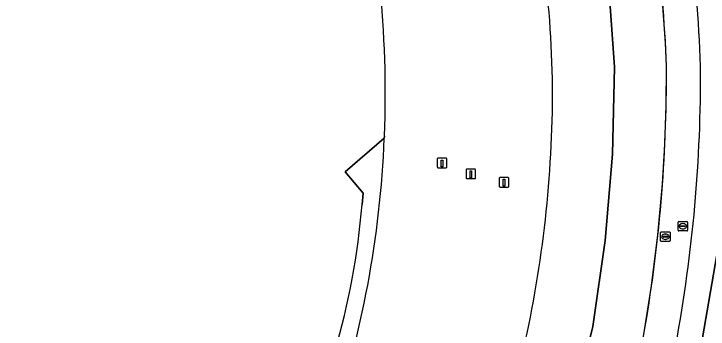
# Model space of a CAD drawing. Extents: x 155018 to 156648, y 383979 to 385733.
# Drawn here: x 156449.5 to 156522.9, y 384682.9 to 384716.2 of the extents above; entities that cross this region are included whole.
import ezdxf

# ---------------------------------------------------------------- set-up
doc = ezdxf.new("R2010")
doc.units = 0
for name, color, linetype in [('IMGEO_Berm_groen', 7, 'Continuous'), ('IMGEO_Erf', 7, 'Continuous'), ('IMGEO_Groenvoorziening', 7, 'Continuous'), ('IMGEO_Laadpaal', 7, 'Continuous'), ('IMGEO_Lijnafwatering', 7, 'Continuous'), ('IMGEO_Pand', 7, 'Continuous'), ('IMGEO_Pand_overbouw', 7, 'Continuous'), ('IMGEO_Parkeervlak_gesloten', 7, 'Continuous'), ('IMGEO_Rijbaan_lokaal_gesloten', 7, 'Continuous'), ('IMGEO_Rioolput', 7, 'Continuous')]:
    doc.layers.add(name, color=color, linetype=linetype)

msp = doc.modelspace()

# ---------------------------------------------------------------- linework, layer by layer
at = {"layer": 'IMGEO_Berm_groen'}
msp.add_lwpolyline([(156380.988, 384563.978), (156398.306, 384564.091), (156423.183, 384568.491), (156436.947, 384572.778), (156453.814, 384581.86), (156468.932, 384591.619), (156487.829, 384608.824), (156497.193, 384620.558), (156508.476, 384637.086), (156514.568, 384649.778), (156520.835, 384673.402), (156523.967, 384691.509), (156524.981, 384702.285), (156525.138, 384711.423), (156524.727, 384719.906), (156523.691, 384727.258), (156523.333, 384729.795), (156520.84, 384740.334), (156517.923, 384750.761), (156515.153, 384758.891), (156512.202, 384757.862)], dxfattribs=at)
for centre, radius, start, end in [((156395.392, 384706.601), 126.768, 1.83583, 15.07585), ((156367.58, 384709.572), 154.519, 349.4282, 0.40409)]:
    msp.add_arc(centre, radius, start, end, dxfattribs=at)
at = {"layer": 'IMGEO_Erf'}
msp.add_lwpolyline([(156488.66, 384703.241), (156488.651, 384703.032), (156484.499, 384699.501), (156486.423, 384697.225), (156486.293, 384696.025)], dxfattribs=at)
for centre, radius, start, end in [((156377.565, 384707.851), 111.191, 357.62373, 14.41109), ((156400.84, 384707.526), 105.597, 355.2404, 10.51459), ((156389.113, 384707.109), 117.257, 342.32803, 355.9187), ((156407.799, 384702.43), 78.755, 343.82665, 355.33521)]:
    msp.add_arc(centre, radius, start, end, dxfattribs=at)
at = {"layer": 'IMGEO_Groenvoorziening'}
msp.add_lwpolyline([(156523.967, 384691.509), (156520.835, 384673.402), (156544.492, 384667.252)], dxfattribs=at)
at = {"layer": 'IMGEO_Laadpaal'}
for p, q in [((156494.254, 384700.837), (156494.254, 384699.996)), ((156494.254, 384700.837), (156494.254, 384699.996)), ((156495.17, 384700.921), (156494.329, 384700.921)), ((156495.17, 384700.921), (156494.329, 384700.921)), ((156495.254, 384700.005), (156495.254, 384700.846)), ((156495.254, 384700.005), (156495.254, 384700.846)), ((156494.338, 384699.921), (156495.179, 384699.921)), ((156494.338, 384699.921), (156495.179, 384699.921)), ((156497.303, 384699.682), (156497.303, 384698.841)), ((156497.303, 384699.682), (156497.303, 384698.841)), ((156498.219, 384699.766), (156497.378, 384699.766)), ((156498.219, 384699.766), (156497.378, 384699.766)), ((156498.303, 384698.85), (156498.303, 384699.691)), ((156498.303, 384698.85), (156498.303, 384699.691)), ((156497.387, 384698.766), (156498.228, 384698.766)), ((156497.387, 384698.766), (156498.228, 384698.766)), ((156500.808, 384698.796), (156500.808, 384697.955)), ((156500.808, 384698.796), (156500.808, 384697.955)), ((156501.724, 384698.88), (156500.883, 384698.88)), ((156501.724, 384698.88), (156500.883, 384698.88)), ((156501.808, 384697.964), (156501.808, 384698.805)), ((156501.808, 384697.964), (156501.808, 384698.805)), ((156500.892, 384697.88), (156501.733, 384697.88)), ((156500.892, 384697.88), (156501.733, 384697.88))]:
    msp.add_line(p, q, dxfattribs=at)
for points in [[(156494.669, 384700.734), (156494.829, 384700.734), (156494.829, 384700.001), (156494.669, 384700.001), (156494.669, 384700.734)], [(156497.718, 384699.579), (156497.878, 384699.579), (156497.878, 384698.846), (156497.718, 384698.846), (156497.718, 384699.579)], [(156501.223, 384698.693), (156501.383, 384698.693), (156501.383, 384697.96), (156501.223, 384697.96), (156501.223, 384698.693)]]:
    msp.add_lwpolyline(points, dxfattribs=at)
for centre, start, end in [((156494.332, 384700.843), 92.4484, 184.28452), ((156494.332, 384700.843), 92.4484, 184.28452), ((156495.176, 384700.843), 2.4484, 94.28452), ((156495.176, 384700.843), 2.4484, 94.28452), ((156494.332, 384699.999), 182.4484, 274.28452), ((156494.332, 384699.999), 182.4484, 274.28452), ((156495.176, 384699.999), 272.4484, 4.28452), ((156495.176, 384699.999), 272.4484, 4.28452), ((156497.381, 384699.688), 92.4484, 184.28452), ((156497.381, 384699.688), 92.4484, 184.28452), ((156498.225, 384699.688), 2.4484, 94.28452), ((156498.225, 384699.688), 2.4484, 94.28452), ((156497.381, 384698.844), 182.4484, 274.28452), ((156497.381, 384698.844), 182.4484, 274.28452), ((156498.225, 384698.844), 272.4484, 4.28452), ((156498.225, 384698.844), 272.4484, 4.28452), ((156500.886, 384698.802), 92.4484, 184.28452), ((156500.886, 384698.802), 92.4484, 184.28452), ((156501.73, 384698.802), 2.4484, 94.28452), ((156501.73, 384698.802), 2.4484, 94.28452), ((156500.886, 384697.958), 182.4484, 274.28452), ((156500.886, 384697.958), 182.4484, 274.28452), ((156501.73, 384697.958), 272.4484, 4.28452), ((156501.73, 384697.958), 272.4484, 4.28452)]:
    msp.add_arc(centre, 0.0779, start, end, dxfattribs=at)
at = {"layer": 'IMGEO_Lijnafwatering'}
for points in [[(156518.071, 384698.205), (156518.318, 384702.345), (156518.457, 384706.491), (156518.486, 384710.638), (156518.382, 384713.098), (156518.229, 384715.555), (156518.027, 384718.009)], [(156515.278, 384678.595), (156515.548, 384679.761), (156515.809, 384680.93), (156516.061, 384682.1), (156516.915, 384687.444), (156517.585, 384692.815), (156518.071, 384698.205)]]:
    msp.add_lwpolyline(points, dxfattribs=at)
at = {"layer": 'IMGEO_Pand'}
msp.add_lwpolyline([(156486.293, 384696.025), (156486.423, 384697.225), (156484.499, 384699.501), (156488.651, 384703.032), (156488.66, 384703.241)], dxfattribs=at)
for centre, radius, start, end in [((156377.565, 384707.851), 111.191, 357.62373, 14.41109), ((156407.799, 384702.43), 78.755, 343.82665, 355.33521)]:
    msp.add_arc(centre, radius, start, end, dxfattribs=at)
at = {"layer": 'IMGEO_Pand_overbouw'}
msp.add_lwpolyline([(156488.651, 384703.032), (156484.499, 384699.501), (156486.423, 384697.225), (156486.293, 384696.025)], dxfattribs=at)
for centre, radius, start, end in [((156378.738, 384707.608), 110.008, 341.3408, 357.61608), ((156407.799, 384702.43), 78.755, 343.82665, 355.33521)]:
    msp.add_arc(centre, radius, start, end, dxfattribs=at)
at = {"layer": 'IMGEO_Parkeervlak_gesloten'}
msp.add_lwpolyline([(156512.374, 384719.497), (156513.011, 384710.533), (156512.786, 384701.362), (156512.01, 384692.222), (156510.686, 384683.145), (156508.586, 384674.503), (156505.983, 384665.999), (156502.888, 384657.661), (156500.598, 384652.337), (156498.062, 384647.125), (156495.284, 384642.039), (156489.119, 384632.55)], dxfattribs=at)
for centre, radius, start, end in [((156395.218, 384706.66), 123.332, 1.84837, 14.99054), ((156360.615, 384709.681), 157.874, 349.93867, 0.34732)]:
    msp.add_arc(centre, radius, start, end, dxfattribs=at)
at = {"layer": 'IMGEO_Rijbaan_lokaal_gesloten'}
msp.add_lwpolyline([(156489.119, 384632.55), (156495.284, 384642.039), (156498.062, 384647.125), (156500.598, 384652.337), (156502.888, 384657.661), (156505.983, 384665.999), (156508.586, 384674.503), (156510.686, 384683.145), (156512.01, 384692.222), (156512.786, 384701.362), (156513.011, 384710.533), (156512.374, 384719.497)], dxfattribs=at)
for centre, radius, start, end in [((156395.392, 384706.601), 126.768, 1.83583, 15.07585), ((156395.218, 384706.66), 123.332, 1.84837, 14.99054), ((156400.84, 384707.526), 105.597, 355.2404, 10.51459), ((156360.615, 384709.681), 157.874, 349.93867, 0.34732), ((156367.58, 384709.572), 154.519, 349.4282, 0.40409), ((156389.113, 384707.109), 117.257, 342.32803, 355.9187)]:
    msp.add_arc(centre, radius, start, end, dxfattribs=at)
at = {"layer": 'IMGEO_Rioolput'}
for p, q in [((156519.719, 384693.31), (156519.719, 384694.162)), ((156519.794, 384694.236), (156520.646, 384694.236)), ((156520.72, 384694.162), (156520.72, 384693.31)), ((156519.978, 384693.73), (156519.978, 384693.742)), ((156520.416, 384693.693), (156520.018, 384693.693)), ((156520.021, 384693.779), (156520.419, 384693.779)), ((156520.23, 384693.456), (156520.205, 384693.456)), ((156520.207, 384694.016), (156520.232, 384694.016)), ((156520.462, 384693.742), (156520.462, 384693.73)), ((156517.872, 384692.206), (156517.872, 384693.058)), ((156517.947, 384693.132), (156518.799, 384693.132)), ((156518.131, 384692.626), (156518.131, 384692.638)), ((156518.569, 384692.589), (156518.171, 384692.589)), ((156518.174, 384692.675), (156518.572, 384692.675)), ((156518.36, 384692.912), (156518.385, 384692.912)), ((156518.615, 384692.638), (156518.615, 384692.626)), ((156518.873, 384693.058), (156518.873, 384692.206)), ((156520.646, 384693.236), (156519.794, 384693.236)), ((156518.799, 384692.132), (156517.947, 384692.132)), ((156518.383, 384692.352), (156518.358, 384692.352))]:
    msp.add_line(p, q, dxfattribs=at)
for points in [[(156519.719, 384693.31), (156519.719, 384694.162)], [(156519.794, 384694.236), (156520.646, 384694.236)], [(156520.72, 384694.162), (156520.72, 384693.31)], [(156517.872, 384692.206), (156517.872, 384693.058)], [(156517.947, 384693.132), (156518.799, 384693.132)], [(156518.873, 384693.058), (156518.873, 384692.206)], [(156520.646, 384693.236), (156519.794, 384693.236)], [(156518.799, 384692.132), (156517.947, 384692.132)]]:
    msp.add_lwpolyline(points, dxfattribs=at)
for centre, radius, start, end in [((156519.796, 384694.16), 0.0765, 91.55205, 178.44795), ((156519.796, 384694.16), 0.0765, 91.55205, 178.44795), ((156520.644, 384694.16), 0.0765, 1.55205, 88.44795), ((156520.644, 384694.16), 0.0765, 1.55205, 88.44795), ((156519.796, 384693.312), 0.0765, 181.55205, 268.44795), ((156519.796, 384693.312), 0.0765, 181.55205, 268.44795), ((156520.018, 384693.739), 0.0403, 85.87752, 175.75265), ((156520.015, 384693.729), 0.0366, 178.93798, 274.71019), ((156520.419, 384693.736), 0.043, 264.86636, 352.45326), ((156520.423, 384693.741), 0.0386, 1.73085, 96.63898), ((156520.644, 384693.312), 0.0765, 271.55205, 358.44795), ((156520.644, 384693.312), 0.0765, 271.55205, 358.44795), ((156517.949, 384693.056), 0.0765, 91.55205, 178.44795), ((156517.949, 384693.056), 0.0765, 91.55205, 178.44795), ((156518.171, 384692.635), 0.0403, 85.87752, 175.75265), ((156518.168, 384692.625), 0.0366, 178.93798, 274.71019), ((156518.572, 384692.632), 0.043, 264.86636, 352.45326), ((156518.576, 384692.637), 0.0386, 1.73085, 96.63898), ((156518.797, 384693.056), 0.0765, 1.55205, 88.44795), ((156518.797, 384693.056), 0.0765, 1.55205, 88.44795), ((156517.949, 384692.208), 0.0765, 181.55205, 268.44795), ((156517.949, 384692.208), 0.0765, 181.55205, 268.44795), ((156518.797, 384692.208), 0.0765, 271.55205, 358.44795), ((156518.797, 384692.208), 0.0765, 271.55205, 358.44795)]:
    msp.add_arc(centre, radius, start, end, dxfattribs=at)
for centre, major_axis, ratio, start_param, end_param in [((156520.206, 384693.736), (-0.387, 0.002), 0.722429, 4.712389, 7.853982), ((156520.231, 384693.736), (-0.39, 0.002), 0.717154, 1.570796, 4.712389), ((156518.359, 384692.632), (-0.387, 0.002), 0.722429, 4.712389, 7.853982), ((156518.384, 384692.632), (-0.39, 0.002), 0.717154, 1.570796, 4.712389)]:
    msp.add_ellipse(centre, major_axis=major_axis, ratio=ratio, start_param=start_param, end_param=end_param, dxfattribs=at)

doc.saveas('drawing.dxf')
